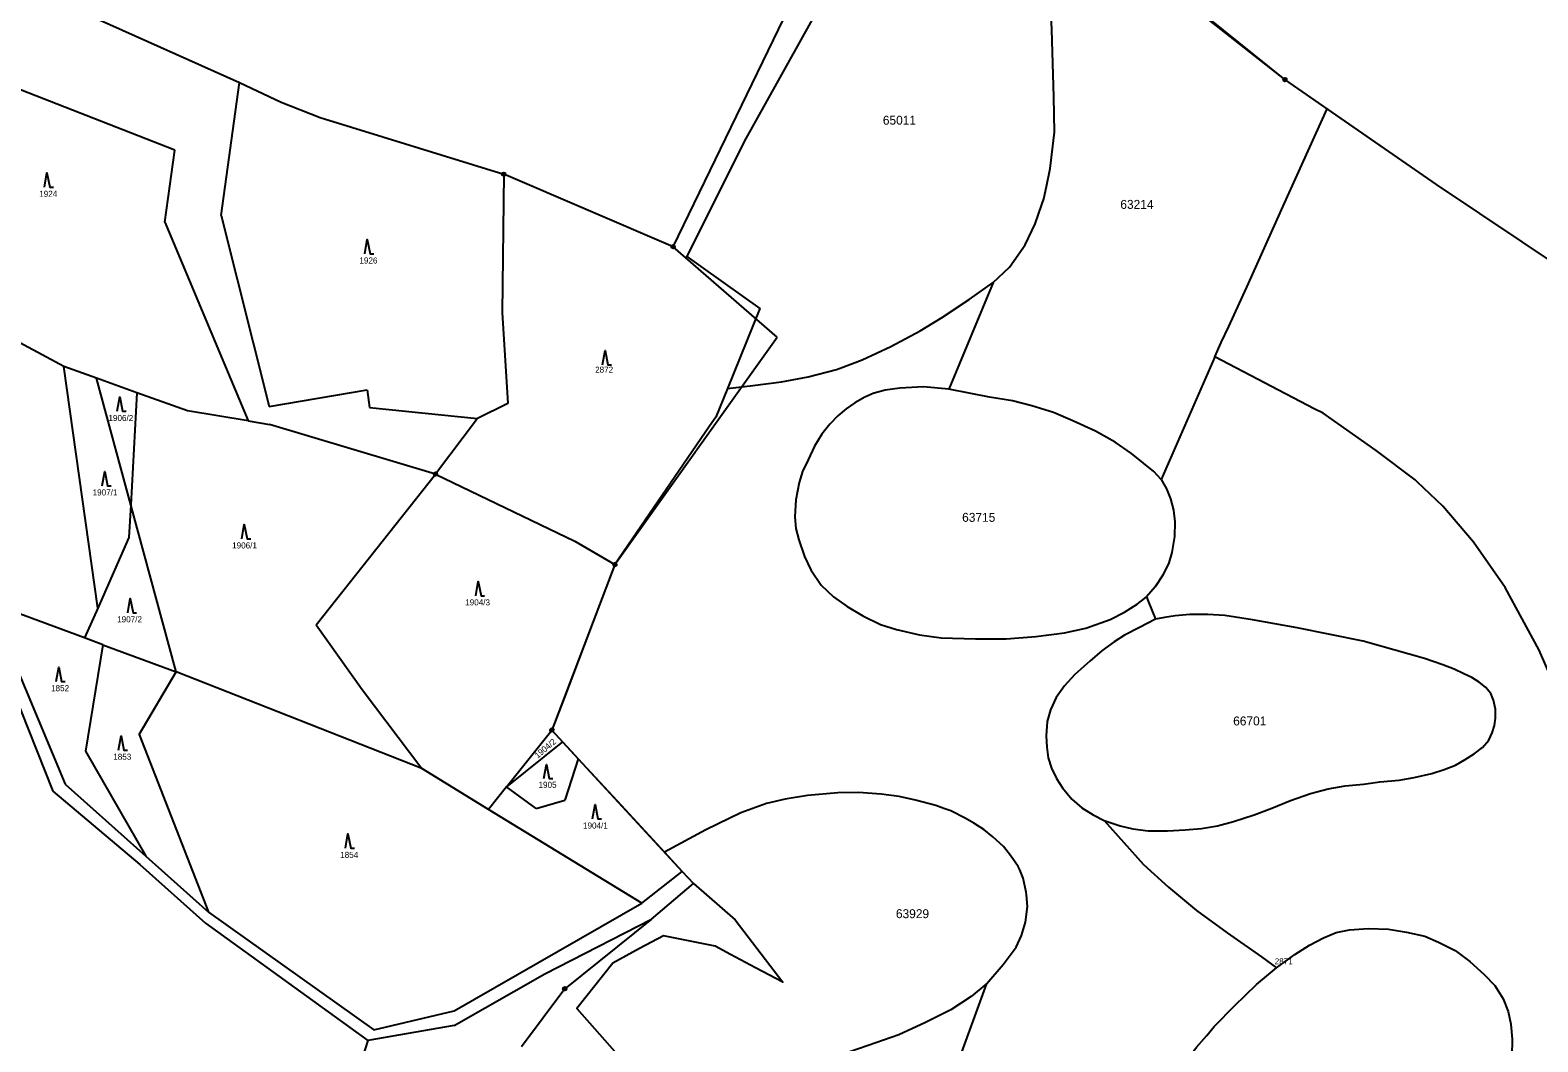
# Model space of a CAD drawing. Extents: x -546762 to -540209, y -1046851 to -1035694.
# Drawn here: x -544150.1 to -543727.9, y -1038865.2 to -1038581.7 of the extents above; entities that cross this region are included whole.
import ezdxf

# ---------------------------------------------------------------- set-up
doc = ezdxf.new("R2010")
doc.units = 0
for name, color, linetype in [('Vrstva 1', 7, 'Continuous'), ('Vrstva 18', 7, 'Continuous'), ('Vrstva 24', 7, 'Continuous'), ('Vrstva 25', 7, 'Continuous'), ('Vrstva 52', 7, 'Continuous'), ('Vrstva 53', 7, 'Continuous'), ('Vrstva 6', 7, 'Continuous')]:
    doc.layers.add(name, color=color, linetype=linetype)

msp = doc.modelspace()

# ---------------------------------------------------------------- linework, layer by layer
at = {"layer": 'Vrstva 1'}
for p, q in [((-544068.88, -1038606.22), (-544017.48, -1038622.06)), ((-544055.1, -1038687.43), (-544024.87, -1038690.56)), ((-544036.59, -1038706.09), (-544083.1, -1038692.16)), ((-544070.03, -1038748.34), (-544036.59, -1038706.09)), ((-544016.72, -1038793.74), (-544004, -1038777.8)), ((-544000.99, -1038781.07), (-544016.72, -1038793.74)), ((-543996.62, -1038785.82), (-544000.39, -1038797.46)), ((-543978.82, -1038826.31), (-543967.47, -1038817.47)), ((-544005.94, -1038846.06), (-543976.11, -1038830.81))]:
    msp.add_line(p, q, dxfattribs=at)
for points in [[(-543798.69, -1038595.56), (-543836.94, -1038564.75)], [(-543970.04, -1038642.39), (-543937.52, -1038575.34)], [(-543756.22, -1038624.98), (-543798.69, -1038595.56)], [(-544017.48, -1038622.06), (-544017.9, -1038660.83)], [(-543970.04, -1038642.39), (-544017.48, -1038622.06)], [(-543696.1, -1038665.17), (-543756.22, -1038624.98)], [(-543940.9, -1038667.74), (-543970.04, -1038642.39)], [(-544017.9, -1038660.83), (-544016.39, -1038686.3)], [(-543986.33, -1038731.45), (-543940.9, -1038667.74)], [(-544016.39, -1038686.3), (-544024.87, -1038690.56)], [(-544024.87, -1038690.56), (-544036.59, -1038706.09)], [(-544036.59, -1038706.09), (-543997.59, -1038724.89)], [(-543997.59, -1038724.89), (-543986.33, -1038731.45)], [(-543986.33, -1038731.45), (-543992.45, -1038747.41)], [(-543992.45, -1038747.41), (-544004, -1038777.8)], [(-544004, -1038777.8), (-544000.99, -1038781.07)], [(-544000.99, -1038781.07), (-543996.62, -1038785.82)], [(-543996.62, -1038785.82), (-543967.47, -1038817.47)], [(-543967.47, -1038817.47), (-543964.3, -1038820.8)], [(-543976.11, -1038830.81), (-543964.3, -1038820.8)], [(-543976.11, -1038830.81), (-544000.4, -1038850.28)], [(-544000.4, -1038850.28), (-544012.54, -1038866.53)]]:
    msp.add_lwpolyline(points, dxfattribs=at)
at = {"layer": 'Vrstva 24'}
for centre, radius in [((-543798.69, -1038595.56), 0.5), ((-543798.69, -1038595.56), 0.1), ((-544017.48, -1038622.06), 0.5), ((-544017.48, -1038622.06), 0.1), ((-543970.04, -1038642.39), 0.5), ((-543970.04, -1038642.39), 0.1), ((-544036.59, -1038706.09), 0.5), ((-544036.59, -1038706.09), 0.1), ((-543986.33, -1038731.45), 0.5), ((-543986.33, -1038731.45), 0.1), ((-544004, -1038777.8), 0.5), ((-544004, -1038777.8), 0.1), ((-544000.4, -1038850.28), 0.5), ((-544000.4, -1038850.28), 0.1)]:
    msp.add_circle(centre, radius, dxfattribs=at)
at = {"layer": 'Vrstva 25'}
for points in [[(-544146.12, -1038625.71), (-544145.42, -1038621.71), (-544144.62, -1038625.71), (-544143.62, -1038625.71)], [(-544056.4, -1038644.4), (-544055.7, -1038640.4), (-544054.9, -1038644.4), (-544053.9, -1038644.4)], [(-543989.8, -1038675.47), (-543989.1, -1038671.47), (-543988.3, -1038675.47), (-543987.3, -1038675.47)], [(-544125.74, -1038688.49), (-544125.04, -1038684.49), (-544124.24, -1038688.49), (-544123.24, -1038688.49)], [(-544129.96, -1038709.38), (-544129.26, -1038705.38), (-544128.46, -1038709.38), (-544127.46, -1038709.38)], [(-544090.85, -1038724.23), (-544090.15, -1038720.23), (-544089.35, -1038724.23), (-544088.35, -1038724.23)], [(-544025.34, -1038740.18), (-544024.64, -1038736.18), (-544023.84, -1038740.18), (-544022.84, -1038740.18)], [(-544122.82, -1038744.92), (-544122.12, -1038740.92), (-544121.32, -1038744.92), (-544120.32, -1038744.92)], [(-544142.81, -1038764.21), (-544142.11, -1038760.21), (-544141.31, -1038764.21), (-544140.31, -1038764.21)], [(-544125.39, -1038783.42), (-544124.69, -1038779.42), (-544123.89, -1038783.42), (-544122.89, -1038783.42)], [(-544006.26, -1038791.41), (-544005.56, -1038787.41), (-544004.76, -1038791.41), (-544003.76, -1038791.41)], [(-543992.61, -1038802.7), (-543991.91, -1038798.7), (-543991.11, -1038802.7), (-543990.11, -1038802.7)], [(-544061.83, -1038810.92), (-544061.13, -1038806.92), (-544060.33, -1038810.92), (-544059.33, -1038810.92)]]:
    msp.add_lwpolyline(points, dxfattribs=at)
at = {"layer": 'Vrstva 52'}
for points in [[(-543865.66, -1038542.9), (-543899.43, -1038516.34), (-543911.52, -1038540.15), (-543930.2, -1038576.92), (-543931.54, -1038579.6), (-543950.18, -1038612.92), (-543966.17, -1038645.14), (-543961.62, -1038648.38), (-543945.74, -1038659.66), (-543954.85, -1038682.07)], [(-543880.4, -1038652.4), (-543875.8, -1038648.11), (-543871.47, -1038641.83), (-543868.63, -1038636), (-543866.77, -1038630.54), (-543866.24, -1038628.98), (-543865.51, -1038625.51), (-543864.45, -1038620.46), (-543863.26, -1038610.3), (-543863.4, -1038600.43), (-543864, -1038581.6), (-543865.66, -1038542.9)], [(-543786.83, -1038603.77), (-543798.69, -1038595.56), (-543865.66, -1038542.9)], [(-543818.35, -1038673.27), (-543816.51, -1038669.23), (-543814.44, -1038664.7), (-543808.94, -1038652.65), (-543798.78, -1038630.23), (-543786.83, -1038603.77)], [(-543680.15, -1038785.13), (-543677.4, -1038781.22), (-543675.42, -1038778.4), (-543672.62, -1038774.4), (-543638.33, -1038714.35), (-543636.7, -1038711.24), (-543696.1, -1038665.17), (-543756.22, -1038624.98), (-543786.83, -1038603.77)], [(-543947.76, -1038681.25), (-543939.69, -1038680.2), (-543932.23, -1038678.86), (-543924.31, -1038676.76), (-543923.28, -1038676.37), (-543917.14, -1038674.07), (-543909.07, -1038670.34), (-543900.86, -1038666), (-543894.88, -1038662.27), (-543887.12, -1038657.19), (-543880.4, -1038652.4)], [(-543880.4, -1038652.4), (-543892.78, -1038682.28)], [(-543818.35, -1038673.27), (-543833.39, -1038707.63)], [(-543737.02, -1038737.9), (-543745.83, -1038725.19), (-543754.49, -1038715.03), (-543761.6, -1038708.33), (-543762.26, -1038707.71), (-543773.16, -1038699.49), (-543787.99, -1038689.06), (-543790.49, -1038687.76), (-543818.35, -1038673.27)], [(-543954.85, -1038682.07), (-543947.76, -1038681.25)], [(-543954.85, -1038682.07), (-543958.12, -1038690.11), (-543959.85, -1038692.65), (-543986.33, -1038731.45), (-543992.45, -1038747.41), (-544000.61, -1038768.88), (-544004, -1038777.8), (-544000.99, -1038781.07), (-543998.47, -1038783.81), (-543996.62, -1038785.82), (-543985.74, -1038797.63), (-543972.5, -1038812.01)], [(-543892.78, -1038682.28), (-543899.96, -1038681.63), (-543906.54, -1038681.97), (-543910.64, -1038682.61), (-543913.71, -1038683.39), (-543913.8, -1038683.43), (-543916.35, -1038684.56), (-543919.18, -1038686.12), (-543921.57, -1038687.78), (-543923.91, -1038689.73), (-543926.2, -1038692.12), (-543928.42, -1038694.94), (-543930.47, -1038698.27), (-543932.26, -1038702.11), (-543933.8, -1038705.36), (-543934.73, -1038708.43), (-543935.65, -1038713.28), (-543935.99, -1038718.06), (-543935.65, -1038721.31), (-543934.88, -1038724.47), (-543933.26, -1038729.17), (-543931.47, -1038732.92), (-543928.57, -1038737.19), (-543925.15, -1038740.44), (-543921.31, -1038743.17), (-543916.96, -1038745.82), (-543911.92, -1038748.21), (-543907.49, -1038749.66), (-543901, -1038751.11), (-543894.94, -1038751.97), (-543885.38, -1038752.22), (-543876.76, -1038752.22), (-543868.48, -1038751.63), (-543860.46, -1038750.6), (-543854.48, -1038749.23), (-543847.65, -1038746.83), (-543843.64, -1038744.78), (-543840.05, -1038742.56), (-543838.04, -1038740.95), (-543837.49, -1038740.51)], [(-543833.39, -1038707.63), (-543835.44, -1038705.33), (-543838.26, -1038703.02), (-543841.64, -1038700.29), (-543846.24, -1038697.13), (-543851.79, -1038694.06), (-543858.11, -1038691.16), (-543863.49, -1038688.85), (-543869.55, -1038686.97), (-543875.01, -1038685.61), (-543881.41, -1038684.5), (-543892.78, -1038682.28)], [(-543833.39, -1038707.63), (-543831.86, -1038710.2), (-543830.75, -1038713.01), (-543829.89, -1038716.17), (-543829.55, -1038719.42), (-543829.64, -1038723.6), (-543830.41, -1038728.04), (-543831.17, -1038730.95), (-543832.88, -1038734.45), (-543835.02, -1038737.69), (-543837.49, -1038740.51)], [(-543666.32, -1038842.52), (-543674.58, -1038835.4), (-543683.69, -1038825.98), (-543693.1, -1038814.77), (-543700.16, -1038805.58), (-543710.35, -1038790.15), (-543720.44, -1038771.52), (-543727.46, -1038755.38), (-543737.02, -1038737.9)], [(-543837.49, -1038740.51), (-543837, -1038741.71), (-543834.93, -1038746.7)], [(-543834.93, -1038746.7), (-543839.43, -1038749.04), (-543843.62, -1038751.17), (-543846.52, -1038753.05), (-543849.85, -1038755.53), (-543853.35, -1038758.51), (-543857.53, -1038762.19), (-543860.43, -1038765.43), (-543862.74, -1038768.68), (-543864.36, -1038772.18), (-543865.3, -1038775.42), (-543865.57, -1038779.46), (-543865.4, -1038782.62), (-543864.98, -1038785.61), (-543864.04, -1038788.51), (-543862.67, -1038791.33), (-543860.96, -1038793.98), (-543858.42, -1038797.14), (-543855.61, -1038799.61), (-543852.36, -1038801.58), (-543849.29, -1038803.11)], [(-543831.62, -1038806.02), (-543826.59, -1038805.76), (-543822.06, -1038805.34), (-543817.54, -1038804.65), (-543813.14, -1038803.46), (-543807.34, -1038801.58), (-543802.39, -1038799.7), (-543797.1, -1038797.56), (-543791.55, -1038795.6), (-543788.33, -1038794.71), (-543786.6, -1038794.23), (-543781.82, -1038793.46), (-543776.7, -1038792.95), (-543772.09, -1038792.27), (-543766.71, -1038791.84), (-543762.53, -1038791.07), (-543757.59, -1038789.96), (-543754.13, -1038788.84), (-543750.96, -1038787.67), (-543748.18, -1038786.06), (-543745.69, -1038784.5), (-543743.35, -1038782.69), (-543741.6, -1038780.64), (-543740.67, -1038778.59), (-543740.04, -1038776.49), (-543739.74, -1038774.49), (-543739.74, -1038771.91), (-543740.28, -1038769.47), (-543741.06, -1038767.52), (-543742.52, -1038765.76), (-543744.28, -1038764.39), (-543746.33, -1038763.07), (-543748.62, -1038762.05), (-543751.3, -1038760.78), (-543754.47, -1038759.56), (-543759.56, -1038757.8), (-543776.81, -1038752.94), (-543795.24, -1038749.18), (-543807.79, -1038746.96), (-543815.56, -1038745.68), (-543820.25, -1038745.42), (-543825.29, -1038745.42), (-543829.47, -1038745.76), (-543832.46, -1038746.27), (-543834.93, -1038746.7)], [(-543877.6, -1038843.45), (-543874.01, -1038838.67), (-543872.43, -1038835.36), (-543871.32, -1038831.6), (-543870.81, -1038827.25), (-543871.08, -1038824), (-543871.15, -1038823.23), (-543872.01, -1038819.31), (-543872.98, -1038816.99), (-543873.37, -1038816.06), (-543875.51, -1038812.9), (-543877.55, -1038810.42), (-543880.54, -1038807.69), (-543883.02, -1038805.64), (-543885.83, -1038803.85), (-543888.22, -1038802.48), (-543892.31, -1038800.45), (-543894.25, -1038799.74), (-543896.49, -1038798.92), (-543902.13, -1038797.46), (-543906.73, -1038796.44), (-543911.77, -1038795.76), (-543918.17, -1038795.33), (-543923.89, -1038795.42), (-543932.43, -1038796.18), (-543938.66, -1038797.12), (-543943.86, -1038798.4), (-543951.12, -1038800.97), (-543960.93, -1038805.75), (-543972.5, -1038812.01)], [(-543849.29, -1038803.11), (-543838.29, -1038815.51), (-543831.27, -1038821.78), (-543823.5, -1038828.36), (-543814.84, -1038834.64), (-543805.28, -1038841.36), (-543801.03, -1038844.41)], [(-543849.29, -1038803.11), (-543844.85, -1038804.65), (-543841.27, -1038805.51), (-543837, -1038806.02), (-543831.62, -1038806.02)], [(-543972.5, -1038812.01), (-543967.47, -1038817.47), (-543964.3, -1038820.8), (-543952.7, -1038830.99), (-543939.34, -1038848.44), (-543946.94, -1038844.4), (-543953.94, -1038840.67), (-543958.27, -1038838.36), (-543972.78, -1038835.42), (-543979.46, -1038839.03), (-543986.94, -1038843.07), (-543997.01, -1038855.84), (-543982.95, -1038871.75), (-543984.68, -1038875.59)], [(-543801.03, -1038844.41), (-543795.95, -1038840.68), (-543791.81, -1038838.05), (-543787.88, -1038836), (-543784.3, -1038834.55), (-543780.63, -1038833.78), (-543775.42, -1038833.44), (-543769.7, -1038833.61), (-543764.67, -1038834.38), (-543759.46, -1038835.57), (-543755.71, -1038837.2), (-543751.01, -1038839.59), (-543746.91, -1038842.66), (-543742.9, -1038846.33), (-543739.92, -1038849.41), (-543737.53, -1038853.08), (-543736.16, -1038856.67), (-543735.39, -1038860.17), (-543735.04, -1038864.42), (-543735.13, -1038869.11)], [(-543910.06, -1039001.39), (-543894.61, -1038976.99), (-543876.31, -1038947.96), (-543857.49, -1038919.19), (-543843.78, -1038897.32), (-543829.41, -1038874.83), (-543823.43, -1038866.68), (-543820.59, -1038863.33), (-543818.48, -1038860.85), (-543818.35, -1038860.7), (-543812.83, -1038855.02), (-543806.7, -1038849.05), (-543801.03, -1038844.41)], [(-543882.23, -1038848.83), (-543877.6, -1038843.45)], [(-543882.23, -1038848.83), (-543886.56, -1038852.42), (-543892.24, -1038856.16), (-543899.4, -1038859.74), (-543906.87, -1038863.18), (-543915.39, -1038866.17), (-543926.29, -1038869.9), (-543936, -1038872.3), (-543947.8, -1038874.69), (-543957.51, -1038876.03), (-543969.46, -1038876.48), (-543984.68, -1038875.59)], [(-543890.64, -1038872.18), (-543882.23, -1038848.83)]]:
    msp.add_lwpolyline(points, dxfattribs=at)
at = {"layer": 'Vrstva 6'}
for points in [[(-544131.33, -1038578.56), (-544091.47, -1038596.4)], [(-544109.62, -1038615.31), (-544193.99, -1038582.36)], [(-544096.59, -1038633.65), (-544091.47, -1038596.4)], [(-544091.47, -1038596.4), (-544079.79, -1038601.85)], [(-544079.79, -1038601.85), (-544068.88, -1038606.22)], [(-544112.44, -1038635.48), (-544109.62, -1038615.31)], [(-544096.59, -1038633.65), (-544083.21, -1038687.19)], [(-544112.44, -1038635.48), (-544089.08, -1038691.17)], [(-544140.7, -1038675.98), (-544157.84, -1038666.68)], [(-544131.57, -1038679.24), (-544140.7, -1038675.98)], [(-544131.2, -1038743.62), (-544140.7, -1038675.98)], [(-544120.24, -1038683.29), (-544131.57, -1038679.24)], [(-544121.95, -1038714.72), (-544131.57, -1038679.24)], [(-544120.24, -1038683.29), (-544121.95, -1038714.72)], [(-544106.07, -1038688.36), (-544120.24, -1038683.29)], [(-544083.21, -1038687.19), (-544055.7, -1038682.47)], [(-544055.7, -1038682.47), (-544055.1, -1038687.43)], [(-544089.08, -1038691.17), (-544106.07, -1038688.36)], [(-544089.08, -1038691.17), (-544083.1, -1038692.16)], [(-544121.95, -1038714.72), (-544122.45, -1038723.88)], [(-544109.26, -1038761.52), (-544121.95, -1038714.72)], [(-544122.45, -1038723.88), (-544131.2, -1038743.62)], [(-544134.9, -1038751.98), (-544156.38, -1038743.98)], [(-544131.2, -1038743.62), (-544134.9, -1038751.98)], [(-544159.06, -1038748.21), (-544140.37, -1038792.98)], [(-544070.03, -1038748.34), (-544057.16, -1038766.45)], [(-544161.84, -1038749.74), (-544143.77, -1038794.95)], [(-544129.75, -1038753.89), (-544134.9, -1038751.98)], [(-544129.75, -1038753.89), (-544134.64, -1038783.7)], [(-544129.75, -1038753.89), (-544109.26, -1038761.52)], [(-544119.6, -1038779.04), (-544109.26, -1038761.52)], [(-544040.41, -1038788.61), (-544109.26, -1038761.52)], [(-544057.16, -1038766.45), (-544040.41, -1038788.61)], [(-544119.6, -1038779.04), (-544100.14, -1038828.84)], [(-544134.64, -1038783.7), (-544117.76, -1038813.13)], [(-544021.74, -1038800.03), (-544040.41, -1038788.61)], [(-544143.77, -1038794.95), (-544119.37, -1038815.5)], [(-544140.37, -1038792.98), (-544117.76, -1038813.13)], [(-544016.72, -1038793.74), (-544021.74, -1038800.03)], [(-544008.45, -1038799.77), (-544016.72, -1038793.74)], [(-544008.45, -1038799.77), (-544000.39, -1038797.46)], [(-543978.82, -1038826.31), (-544021.74, -1038800.03)], [(-544119.37, -1038815.5), (-544101.01, -1038831.92)], [(-544117.76, -1038813.13), (-544100.14, -1038828.84)], [(-544100.14, -1038828.84), (-544053.88, -1038861.77)], [(-544031.36, -1038856.44), (-543978.82, -1038826.31)], [(-544101.01, -1038831.92), (-544055.55, -1038864.75)], [(-544031.36, -1038860.59), (-544005.94, -1038846.06)], [(-544053.88, -1038861.77), (-544031.36, -1038856.44)], [(-544031.36, -1038860.59), (-544055.55, -1038864.75)], [(-544055.55, -1038864.75), (-544061.5, -1038883.44)]]:
    msp.add_lwpolyline(points, dxfattribs=at)

# ---------------------------------------------------------------- texts
at = {"layer": 'Vrstva 18'}
for s, p in [('1924', (-544147.6, -1038628.41)), ('1926', (-544057.92, -1038647.1)), ('2872', (-543991.9, -1038677.68)), ('1906/2', (-544128.21, -1038691.22)), ('1907/1', (-544132.64, -1038712.08)), ('1906/1', (-544093.57, -1038726.93)), ('1904/3', (-544028.29, -1038742.88)), ('1907/2', (-544125.77, -1038747.62)), ('1852', (-544144.28, -1038766.91)), ('1853', (-544126.86, -1038786.12)), ('1905', (-544007.75, -1038793.99)), ('1904/1', (-543995.29, -1038805.4)), ('1854', (-544063.3, -1038813.62)), ('2871', (-543801.56, -1038843.43))]:
    msp.add_text(s, height=1.7, dxfattribs=at).set_placement(p)
msp.add_text('1904/2', height=1.7, rotation=40.255, dxfattribs=at).set_placement((-544007.97, -1038785.83))
at = {"layer": 'Vrstva 53'}
for s, p in [('65011', (-543911.31, -1038608.19)), ('63214', (-543844.79, -1038631.78)), ('63715', (-543889.1, -1038719.46)), ('66701', (-543813.19, -1038776.5)), ('63929', (-543907.65, -1038830.5))]:
    msp.add_text(s, height=2.5, dxfattribs=at).set_placement(p)

doc.saveas('drawing.dxf')
